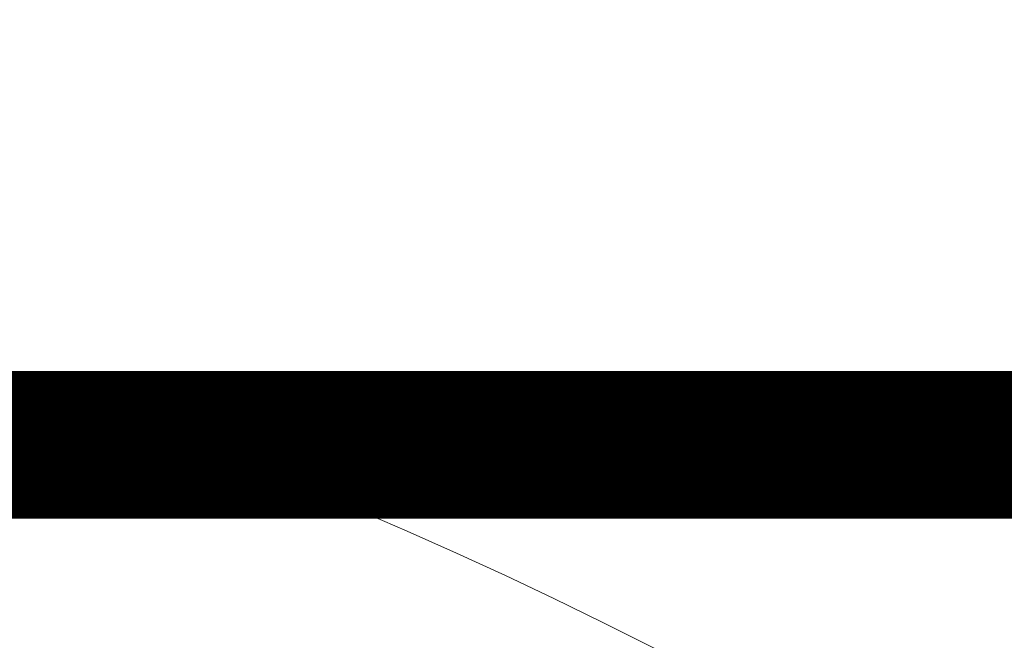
# Model space of a CAD drawing. Header units: millimetres. Extents: x -226731 to 126254, y -16359 to 60195.
# Tile 444 of 510: x -135596 to -135262, y 21058 to 21269. Entities that reach past the tile are written whole.
import ezdxf

# ---------------------------------------------------------------- set-up
doc = ezdxf.new("R2010")
doc.units = ezdxf.units.MM
doc.header["$LTSCALE"] = 0.1
doc.header["$MEASUREMENT"] = 0
for name, color, linetype, lineweight in [('0_CCE_ FF_SIDE WALL SPRINKLER', 6, 'Continuous', 0), ('FIRE CIRCULE', 7, 'Continuous', 5), ('SPRINKLER COVERAGE AREA', 1, 'Continuous', 9)]:
    doc.layers.add(name, color=color, linetype=linetype, lineweight=lineweight)
doc.layers.add('FIRE FIGHTING SERVICES', color=5, linetype='Continuous')
doc.layers.add('GUARD RAIL', color=80, linetype='Continuous')

# ---------------------------------------------------------------- blocks, each defined once
blk = doc.blocks.new('A$C2AD535C3')
at = {"layer": 'SPRINKLER COVERAGE AREA', "color": 1}
blk.add_circle((0, 0), 2500, dxfattribs=at)
blk = doc.blocks.new('G$C3584CA52')
at = {"layer": '0_CCE_ FF_SIDE WALL SPRINKLER', "color": 240, "xscale": -0.6, "yscale": 0.6, "zscale": 0.6}
blk.add_blockref('A$C2AD535C3', (2995.19, -1500), dxfattribs=at)

msp = doc.modelspace()

# ---------------------------------------------------------------- linework, layer by layer
at = {"layer": 'FIRE CIRCULE', "color": 3}
for centre in [(-132888.5, 19976.1), (-136708.5, 19689.6)]:
    msp.add_circle(centre, 3500, dxfattribs=at)
at = {"layer": 'GUARD RAIL', "color": 8, "linetype": 'Continuous', "const_width": 50}
msp.add_lwpolyline([(-140893.16, 21124.62), (-128409.94, 21124.63)], dxfattribs=at)

# ---------------------------------------------------------------- block references
at = {"layer": 'FIRE FIGHTING SERVICES'}
msp.add_blockref('G$C3584CA52', (-139060.33, 21220.5), dxfattribs=at)

doc.saveas('drawing.dxf')
